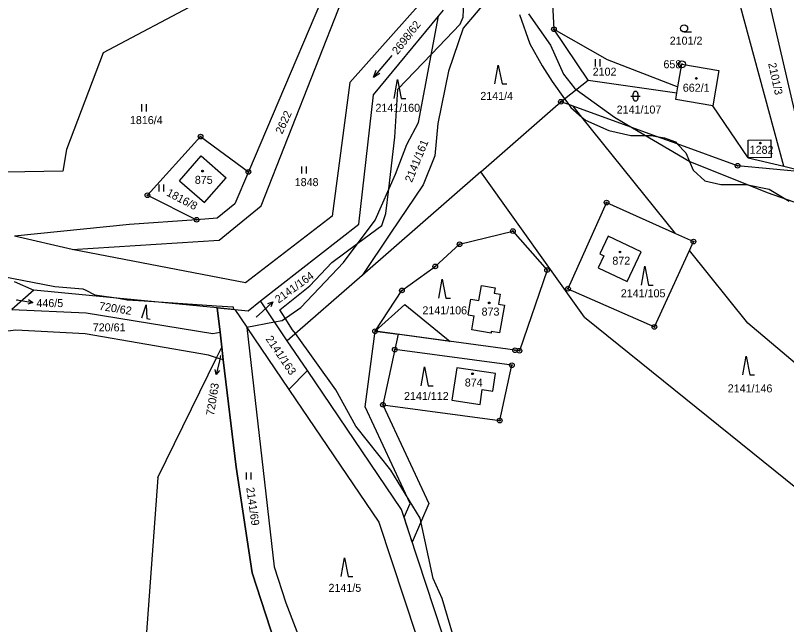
# Model space of a CAD drawing. Extents: x -439246 to -433691, y -1130252 to -1121148.
# Drawn here: x -435788.8 to -435625, y -1124319.6 to -1124190.1 of the extents above; entities that cross this region are included whole.
import ezdxf

# ---------------------------------------------------------------- set-up
doc = ezdxf.new("R2010")
doc.units = 0
for name, color, linetype in [('Vrstva 1', 7, 'Continuous'), ('Vrstva 16', 7, 'Continuous'), ('Vrstva 17', 7, 'Continuous'), ('Vrstva 18', 7, 'Continuous'), ('Vrstva 19', 7, 'Continuous'), ('Vrstva 24', 7, 'Continuous'), ('Vrstva 25', 7, 'Continuous'), ('Vrstva 3', 7, 'Continuous'), ('Vrstva 30', 7, 'Continuous'), ('Vrstva 37', 7, 'Continuous'), ('Vrstva 4', 7, 'Continuous'), ('Vrstva 52', 7, 'Continuous'), ('Vrstva 6', 7, 'Continuous')]:
    doc.layers.add(name, color=color, linetype=linetype)

msp = doc.modelspace()

# ---------------------------------------------------------------- linework, layer by layer
at = {"layer": 'Vrstva 1'}
for p, q in [((-435687.77, -1124185.75), (-435693.71, -1124192.81)), ((-435674.89, -1124184.39), (-435674.44, -1124193.08)), ((-435698.93, -1124190.31), (-435697.88, -1124189.04)), ((-435712.77, -1124207), (-435698.93, -1124190.31)), ((-435703.19, -1124212.91), (-435698.93, -1124190.31)), ((-435693.71, -1124192.81), (-435696.81, -1124201.99)), ((-435696.81, -1124201.99), (-435699.1, -1124213.1)), ((-435705.65, -1124217.58), (-435703.19, -1124212.91)), ((-435699.1, -1124213.1), (-435699.73, -1124219.99)), ((-435708.12, -1124223.86), (-435705.65, -1124217.58)), ((-435699.73, -1124219.99), (-435702.21, -1124226.11)), ((-435712.42, -1124233.64), (-435708.12, -1124223.86)), ((-435702.21, -1124226.11), (-435709.12, -1124236.38)), ((-435719.13, -1124242.66), (-435712.42, -1124233.64)), ((-435709.12, -1124236.38), (-435715.2, -1124245.38)), ((-435694.49, -1124238.76), (-435683.16, -1124235.95)), ((-435683.16, -1124235.95), (-435675.91, -1124244.25)), ((-435699.66, -1124243.48), (-435694.49, -1124238.76)), ((-435728.18, -1124252.2), (-435719.13, -1124242.66)), ((-435706.72, -1124248.58), (-435699.66, -1124243.48)), ((-435675.91, -1124244.25), (-435681.76, -1124261.4)), ((-435784.88, -1124248.5), (-435789.59, -1124252.6)), ((-435712.43, -1124257.24), (-435706.72, -1124248.58)), ((-435733.78, -1124255.24), (-435736.78, -1124250.81)), ((-435789.59, -1124252.6), (-435773.76, -1124253.36)), ((-435745.35, -1124257.42), (-435745.96, -1124252.3)), ((-435742.19, -1124252.64), (-435739.68, -1124256.35)), ((-435732.17, -1124254.94), (-435728.18, -1124252.2)), ((-435773.76, -1124253.36), (-435746.85, -1124257.7)), ((-435739.68, -1124256.35), (-435733.78, -1124255.24)), ((-435733.78, -1124255.24), (-435732.17, -1124254.94)), ((-435731.07, -1124259.25), (-435733.78, -1124255.24)), ((-435788.71, -1124257.01), (-435795.68, -1124257.9)), ((-435773.97, -1124257.77), (-435788.71, -1124257.01)), ((-435747.77, -1124262.32), (-435773.97, -1124257.77)), ((-435746.85, -1124257.7), (-435745.35, -1124257.42)), ((-435744.97, -1124260.62), (-435745.35, -1124257.42)), ((-435739.63, -1124256.43), (-435730.71, -1124269.61)), ((-435682.7, -1124261.27), (-435712.43, -1124257.24)), ((-435726.8, -1124265.56), (-435731.07, -1124259.25)), ((-435746.08, -1124262.88), (-435744.97, -1124260.62)), ((-435744.65, -1124263.34), (-435744.97, -1124260.62)), ((-435746.08, -1124262.88), (-435747.77, -1124262.32)), ((-435708.24, -1124261.15), (-435710.75, -1124272.88)), ((-435683.37, -1124264.46), (-435708.24, -1124261.15)), ((-435681.76, -1124261.4), (-435682.7, -1124261.27)), ((-435758.55, -1124288.33), (-435746.08, -1124262.88)), ((-435744.65, -1124263.34), (-435746.08, -1124262.88)), ((-435741.95, -1124286.16), (-435744.65, -1124263.34)), ((-435726.8, -1124265.56), (-435730.71, -1124269.61)), ((-435706.81, -1124295.12), (-435726.8, -1124265.56)), ((-435685.94, -1124276.24), (-435683.37, -1124264.46)), ((-435730.71, -1124269.61), (-435711.64, -1124297.81)), ((-435710.75, -1124272.88), (-435685.94, -1124276.24))]:
    msp.add_line(p, q, dxfattribs=at)
for points in [[(-435717.55, -1124172.19), (-435739.32, -1124223.4)], [(-435736.58, -1124230.59), (-435713.65, -1124172.19)], [(-435749.57, -1124187.19), (-435770.16, -1124198.11)], [(-435620.81, -1124221.23), (-435628.97, -1124186.08)], [(-435702.7, -1124187.46), (-435717.75, -1124204.42)], [(-435625.62, -1124222.2), (-435634.98, -1124187.65)], [(-435667.17, -1124203.86), (-435674.44, -1124193.08)], [(-435674.44, -1124193.08), (-435663.12, -1124199.48)], [(-435770.16, -1124198.11), (-435777.92, -1124218.64)], [(-435663.12, -1124199.48), (-435648.13, -1124205.34)], [(-435648.13, -1124205.34), (-435647.31, -1124200.52)], [(-435647.31, -1124200.52), (-435639.42, -1124201.86)], [(-435639.42, -1124201.86), (-435640.69, -1124209.35)], [(-435717.75, -1124204.42), (-435721.57, -1124232.81)], [(-435672.17, -1124207.84), (-435667.17, -1124203.86)], [(-435667.17, -1124203.86), (-435648.34, -1124206.61)], [(-435648.34, -1124206.61), (-435648.13, -1124205.34)], [(-435715.84, -1124234.49), (-435712.77, -1124207)], [(-435648.58, -1124208.02), (-435648.34, -1124206.61)], [(-435672.97, -1124208.48), (-435672.17, -1124207.84)], [(-435671.29, -1124209.09), (-435672.97, -1124208.48)], [(-435640.69, -1124209.35), (-435648.58, -1124208.02)], [(-435670.39, -1124209.41), (-435671.29, -1124209.09)], [(-435652.66, -1124215.84), (-435670.39, -1124209.41)], [(-435668.53, -1124211.72), (-435670.39, -1124209.41)], [(-435633.17, -1124220.38), (-435640.69, -1124209.35)], [(-435648.61, -1124236.48), (-435668.53, -1124211.72)], [(-435749.47, -1124215.89), (-435760.75, -1124228.34)], [(-435749.47, -1124215.89), (-435739.32, -1124223.4)], [(-435648.25, -1124217.44), (-435652.66, -1124215.84)], [(-435633.21, -1124216.66), (-435628.36, -1124216.6)], [(-435633.17, -1124220.38), (-435633.21, -1124216.66)], [(-435628.36, -1124216.6), (-435628.32, -1124220.33)], [(-435635.44, -1124222.09), (-435648.25, -1124217.44)], [(-435777.92, -1124218.64), (-435778.75, -1124223.22)], [(-435753.94, -1124225.27), (-435749.33, -1124220)], [(-435749.33, -1124220), (-435744.05, -1124224.61)], [(-435628.32, -1124220.33), (-435633.17, -1124220.38)], [(-435633.17, -1124220.38), (-435625.62, -1124222.2)], [(-435778.75, -1124223.22), (-435803.09, -1124223.63)], [(-435739.32, -1124223.4), (-435742.19, -1124230.17)], [(-435620.29, -1124223.48), (-435635.44, -1124222.09)], [(-435625.62, -1124222.2), (-435620.29, -1124223.48)], [(-435748.66, -1124229.88), (-435744.05, -1124224.61)], [(-435753.94, -1124225.27), (-435748.66, -1124229.88)], [(-435760.75, -1124228.34), (-435750.31, -1124233.54)], [(-435663.26, -1124229.89), (-435671.46, -1124248.2)], [(-435663.26, -1124229.89), (-435648.61, -1124236.48)], [(-435742.19, -1124230.17), (-435745.94, -1124233.24)], [(-435745.52, -1124237.92), (-435736.58, -1124230.59)], [(-435745.94, -1124233.24), (-435750.31, -1124233.54)], [(-435721.57, -1124232.81), (-435739.96, -1124246.98)], [(-435764.56, -1124234.54), (-435788.98, -1124237.02)], [(-435750.31, -1124233.54), (-435764.56, -1124234.54)], [(-435736.78, -1124250.81), (-435715.84, -1124234.49)], [(-435648.61, -1124236.48), (-435644.81, -1124238.19)], [(-435776.76, -1124239.88), (-435788.98, -1124237.02)], [(-435776.76, -1124239.88), (-435745.52, -1124237.92)], [(-435662.94, -1124237.01), (-435664.72, -1124240.79)], [(-435655.89, -1124240.34), (-435662.94, -1124237.01)], [(-435645.69, -1124240.11), (-435644.81, -1124238.19)], [(-435739.96, -1124246.98), (-435776.76, -1124239.88)], [(-435663.82, -1124241.22), (-435665.02, -1124243.77)], [(-435664.72, -1124240.79), (-435663.82, -1124241.22)], [(-435658.87, -1124246.67), (-435655.89, -1124240.34)], [(-435653.12, -1124256.33), (-435645.69, -1124240.11)], [(-435633.28, -1124255.54), (-435645.69, -1124240.11)], [(-435665.02, -1124243.77), (-435658.87, -1124246.67)], [(-435789.04, -1124246.68), (-435784.88, -1124248.5)], [(-435690.36, -1124250.72), (-435689.81, -1124247.5)], [(-435689.81, -1124247.5), (-435686.93, -1124247.99)], [(-435686.93, -1124247.99), (-435687.13, -1124249.13)], [(-435745.96, -1124252.3), (-435784.88, -1124248.5)], [(-435687.13, -1124249.13), (-435685.84, -1124249.35)], [(-435685.84, -1124249.35), (-435686.2, -1124251.49)], [(-435671.46, -1124248.2), (-435653.12, -1124256.33)], [(-435739.38, -1124252.9), (-435736.78, -1124250.81)], [(-435692.67, -1124253.75), (-435692.1, -1124250.43)], [(-435692.1, -1124250.43), (-435690.36, -1124250.72)], [(-435745.96, -1124252.3), (-435742.19, -1124252.64)], [(-435742.19, -1124252.64), (-435739.38, -1124252.9)], [(-435686.2, -1124251.49), (-435684.96, -1124251.7)], [(-435684.96, -1124251.7), (-435685.98, -1124257.61)], [(-435692.67, -1124253.75), (-435691.35, -1124253.98)], [(-435691.86, -1124256.96), (-435691.35, -1124253.98)], [(-435605.44, -1124279.04), (-435633.28, -1124255.54)], [(-435739.68, -1124256.35), (-435739.63, -1124256.43)], [(-435739.63, -1124256.43), (-435733.86, -1124307.28)], [(-435687.8, -1124257.66), (-435691.86, -1124256.96)], [(-435687.74, -1124257.31), (-435687.8, -1124257.66)], [(-435685.98, -1124257.61), (-435687.74, -1124257.31)], [(-435695.06, -1124264.99), (-435696.09, -1124271.91)], [(-435686.84, -1124266.22), (-435695.06, -1124264.99)], [(-435687.4, -1124269.95), (-435686.84, -1124266.22)], [(-435690.14, -1124272.8), (-435689.66, -1124269.61)], [(-435689.66, -1124269.61), (-435687.4, -1124269.95)], [(-435696.09, -1124271.91), (-435690.14, -1124272.8)], [(-435738.5, -1124308.58), (-435741.95, -1124286.16)], [(-435696.33, -1124327.02), (-435706.81, -1124295.12)], [(-435711.64, -1124297.81), (-435700.95, -1124330.17)], [(-435733.86, -1124307.28), (-435731.38, -1124314.94)], [(-435728.91, -1124338.21), (-435738.5, -1124308.58)], [(-435731.38, -1124314.94), (-435723.08, -1124336.53)]]:
    msp.add_lwpolyline(points, dxfattribs=at)
at = {"layer": 'Vrstva 16'}
for p, q in [((-435788.04, -1124250.67), (-435785.08, -1124251.14)), ((-435736.34, -1124253.05), (-435734.13, -1124251.02)), ((-435745.48, -1124263.51), (-435746.15, -1124266.43))]:
    msp.add_line(p, q, dxfattribs=at)
for points in [[(-435788.6, -1124250.59), (-435788.04, -1124250.67)], [(-435785.99, -1124250.49), (-435785.08, -1124251.14), (-435786.14, -1124251.48)], [(-435735.21, -1124251.33), (-435734.13, -1124251.02), (-435734.53, -1124252.06)], [(-435737.67, -1124254.28), (-435736.34, -1124253.05)], [(-435745.23, -1124262.41), (-435745.48, -1124263.51)], [(-435745.44, -1124265.57), (-435746.15, -1124266.43), (-435746.41, -1124265.35)]]:
    msp.add_lwpolyline(points, dxfattribs=at)
at = {"layer": 'Vrstva 24'}
for centre, radius in [((-435674.44, -1124193.08), 0.5), ((-435674.44, -1124193.08), 0.1), ((-435647.27, -1124200.51), 0.75), ((-435647.27, -1124200.51), 0.1), ((-435672.97, -1124208.48), 0.5), ((-435672.97, -1124208.48), 0.1), ((-435749.47, -1124215.89), 0.5), ((-435749.47, -1124215.89), 0.1), ((-435635.44, -1124222.09), 0.5), ((-435739.32, -1124223.4), 0.5), ((-435739.32, -1124223.4), 0.1), ((-435635.44, -1124222.09), 0.1), ((-435760.75, -1124228.34), 0.5), ((-435760.75, -1124228.34), 0.1), ((-435663.26, -1124229.89), 0.5), ((-435663.26, -1124229.89), 0.1), ((-435750.31, -1124233.54), 0.5), ((-435750.31, -1124233.54), 0.1), ((-435683.16, -1124235.95), 0.5), ((-435683.16, -1124235.95), 0.1), ((-435644.81, -1124238.19), 0.5), ((-435644.81, -1124238.19), 0.1), ((-435694.49, -1124238.76), 0.5), ((-435694.49, -1124238.76), 0.1), ((-435699.66, -1124243.48), 0.5), ((-435699.66, -1124243.48), 0.1), ((-435675.91, -1124244.25), 0.5), ((-435675.91, -1124244.25), 0.1), ((-435671.46, -1124248.2), 0.5), ((-435706.72, -1124248.58), 0.5), ((-435706.72, -1124248.58), 0.1), ((-435671.46, -1124248.2), 0.1), ((-435653.12, -1124256.33), 0.5), ((-435712.43, -1124257.24), 0.5), ((-435712.43, -1124257.24), 0.1), ((-435653.12, -1124256.33), 0.1), ((-435708.24, -1124261.15), 0.5), ((-435708.24, -1124261.15), 0.1), ((-435682.7, -1124261.27), 0.5), ((-435681.76, -1124261.4), 0.5), ((-435682.7, -1124261.27), 0.1), ((-435681.76, -1124261.4), 0.1), ((-435683.37, -1124264.46), 0.5), ((-435683.37, -1124264.46), 0.1), ((-435710.75, -1124272.88), 0.5), ((-435710.75, -1124272.88), 0.1), ((-435685.94, -1124276.24), 0.5), ((-435685.94, -1124276.24), 0.1)]:
    msp.add_circle(centre, radius, dxfattribs=at)
at = {"layer": 'Vrstva 25'}
for p, q in [((-435646.8, -1124193.65), (-435645.2, -1124193.65)), ((-435665.65, -1124200.96), (-435665.65, -1124199.46)), ((-435664.65, -1124200.96), (-435664.65, -1124199.46)), ((-435657.6, -1124207.79), (-435657.6, -1124206.79)), ((-435656.6, -1124206.79), (-435656.6, -1124207.79)), ((-435658.1, -1124207.29), (-435656.1, -1124207.29)), ((-435761.94, -1124210.52), (-435761.94, -1124209.02)), ((-435760.94, -1124210.52), (-435760.94, -1124209.02)), ((-435727.99, -1124223.71), (-435727.99, -1124222.21)), ((-435726.99, -1124223.71), (-435726.99, -1124222.21)), ((-435758.3, -1124227.57), (-435758.3, -1124226.07)), ((-435757.3, -1124227.57), (-435757.3, -1124226.07)), ((-435739.71, -1124288.78), (-435739.71, -1124287.28)), ((-435738.71, -1124288.78), (-435738.71, -1124287.28))]:
    msp.add_line(p, q, dxfattribs=at)
for points in [[(-435708.89, -1124198.65), (-435712.75, -1124203.25), (-435711.4, -1124202.42)], [(-435712.75, -1124203.25), (-435712.17, -1124201.78)], [(-435686.97, -1124204.69), (-435686.27, -1124200.69), (-435685.47, -1124204.69), (-435684.47, -1124204.69)], [(-435708.38, -1124207.76), (-435707.68, -1124203.76), (-435706.88, -1124207.76), (-435705.88, -1124207.76)], [(-435655.84, -1124247.44), (-435655.14, -1124243.44), (-435654.34, -1124247.44), (-435653.34, -1124247.44)], [(-435698.91, -1124250.19), (-435698.21, -1124246.19), (-435697.41, -1124250.19), (-435696.41, -1124250.19)], [(-435761.96, -1124254.38), (-435761, -1124251.62), (-435760.89, -1124254.55), (-435760.18, -1124254.67)], [(-435634.34, -1124266.52), (-435633.64, -1124262.52), (-435632.84, -1124266.52), (-435631.84, -1124266.52)], [(-435702.62, -1124268.84), (-435701.92, -1124264.84), (-435701.12, -1124268.84), (-435700.12, -1124268.84)], [(-435719.65, -1124309.39), (-435718.95, -1124305.39), (-435718.15, -1124309.39), (-435717.15, -1124309.39)]]:
    msp.add_lwpolyline(points, dxfattribs=at)
for centre, radius in [((-435646.8, -1124192.9), 0.75), ((-435644.2, -1124203.53), 0.175), ((-435630.61, -1124217.27), 0.175), ((-435749.06, -1124223.22), 0.175), ((-435660.41, -1124240.4), 0.175), ((-435688.18, -1124251.22), 0.175), ((-435691.73, -1124266.29), 0.175)]:
    msp.add_circle(centre, radius, dxfattribs=at)
for centre, start, end in [((-435657.1, -1124206.79), 0, 180), ((-435657.1, -1124207.79), 180, 0)]:
    msp.add_arc(centre, 0.5, start, end, dxfattribs=at)
at = {"layer": 'Vrstva 3'}
for points in [[(-435648.13, -1124205.34), (-435647.31, -1124200.52)], [(-435647.31, -1124200.52), (-435639.42, -1124201.86)], [(-435639.42, -1124201.86), (-435640.69, -1124209.35)], [(-435648.34, -1124206.61), (-435648.13, -1124205.34)], [(-435648.58, -1124208.02), (-435648.34, -1124206.61)], [(-435640.69, -1124209.35), (-435648.58, -1124208.02)], [(-435633.21, -1124216.66), (-435628.36, -1124216.6)], [(-435633.17, -1124220.38), (-435633.21, -1124216.66)], [(-435628.36, -1124216.6), (-435628.32, -1124220.33)], [(-435753.94, -1124225.27), (-435749.33, -1124220)], [(-435749.33, -1124220), (-435744.05, -1124224.61)], [(-435628.32, -1124220.33), (-435633.17, -1124220.38)], [(-435748.66, -1124229.88), (-435744.05, -1124224.61)], [(-435753.94, -1124225.27), (-435748.66, -1124229.88)], [(-435662.94, -1124237.01), (-435664.72, -1124240.79)], [(-435655.89, -1124240.34), (-435662.94, -1124237.01)], [(-435663.82, -1124241.22), (-435665.02, -1124243.77)], [(-435664.72, -1124240.79), (-435663.82, -1124241.22)], [(-435658.87, -1124246.67), (-435655.89, -1124240.34)], [(-435665.02, -1124243.77), (-435658.87, -1124246.67)], [(-435690.36, -1124250.72), (-435689.81, -1124247.5)], [(-435689.81, -1124247.5), (-435686.93, -1124247.99)], [(-435686.93, -1124247.99), (-435687.13, -1124249.13)], [(-435687.13, -1124249.13), (-435685.84, -1124249.35)], [(-435685.84, -1124249.35), (-435686.2, -1124251.49)], [(-435692.67, -1124253.75), (-435692.1, -1124250.43)], [(-435692.1, -1124250.43), (-435690.36, -1124250.72)], [(-435686.2, -1124251.49), (-435684.96, -1124251.7)], [(-435684.96, -1124251.7), (-435685.98, -1124257.61)], [(-435692.67, -1124253.75), (-435691.35, -1124253.98)], [(-435691.86, -1124256.96), (-435691.35, -1124253.98)], [(-435687.8, -1124257.66), (-435691.86, -1124256.96)], [(-435687.74, -1124257.31), (-435687.8, -1124257.66)], [(-435685.98, -1124257.61), (-435687.74, -1124257.31)], [(-435695.06, -1124264.99), (-435696.09, -1124271.91)], [(-435686.84, -1124266.22), (-435695.06, -1124264.99)], [(-435687.4, -1124269.95), (-435686.84, -1124266.22)], [(-435690.14, -1124272.8), (-435689.66, -1124269.61)], [(-435689.66, -1124269.61), (-435687.4, -1124269.95)], [(-435696.09, -1124271.91), (-435690.14, -1124272.8)]]:
    msp.add_lwpolyline(points, dxfattribs=at)
at = {"layer": 'Vrstva 30'}
for points in [[(-435706.08, -1124251.59), (-435696.48, -1124259.4), (-435712.43, -1124257.24), (-435706.08, -1124251.59)], [(-435701.04, -1124293.83), (-435704.53, -1124302.06), (-435706.28, -1124296.74), (-435705, -1124293.86), (-435714.5, -1124273.28), (-435712.43, -1124257.24), (-435707.54, -1124257.9), (-435708.24, -1124261.15), (-435710.75, -1124272.88), (-435701.04, -1124293.83)]]:
    msp.add_lwpolyline(points, dxfattribs=at)
at = {"layer": 'Vrstva 37'}
for centre in [(-435644.2, -1124203.53), (-435630.61, -1124217.27), (-435749.06, -1124223.22), (-435660.41, -1124240.4), (-435688.18, -1124251.22), (-435691.73, -1124266.29)]:
    msp.add_circle(centre, 0.175, dxfattribs=at)
at = {"layer": 'Vrstva 4'}
for points in [[(-435681.76, -1124189.95), (-435679.56, -1124196.17)], [(-435679.56, -1124196.17), (-435676.95, -1124200.82)], [(-435676.95, -1124200.82), (-435674.79, -1124204.17)], [(-435674.79, -1124204.17), (-435672.17, -1124207.84)], [(-435672.17, -1124207.84), (-435671.29, -1124209.09)], [(-435671.29, -1124209.09), (-435670.86, -1124209.69)], [(-435670.86, -1124209.69), (-435668.53, -1124211.72)], [(-435668.53, -1124211.72), (-435667.73, -1124212.42)], [(-435667.73, -1124212.42), (-435662.79, -1124214.59)], [(-435662.79, -1124214.59), (-435658.09, -1124215.66)], [(-435658.09, -1124215.66), (-435653.72, -1124215.66)], [(-435653.72, -1124215.66), (-435652.66, -1124215.84)], [(-435652.66, -1124215.84), (-435650.96, -1124216.14)], [(-435650.96, -1124216.14), (-435648.65, -1124217.02)], [(-435648.65, -1124217.02), (-435648.25, -1124217.44)], [(-435648.25, -1124217.44), (-435646.45, -1124219.36)], [(-435646.45, -1124219.36), (-435644.87, -1124223.02)], [(-435644.87, -1124223.02), (-435642.38, -1124225.25)], [(-435642.38, -1124225.25), (-435638.98, -1124226.05)], [(-435638.98, -1124226.05), (-435633.64, -1124226.05)], [(-435633.64, -1124226.05), (-435628.76, -1124227.08)], [(-435628.76, -1124227.08), (-435624.47, -1124229.62)]]:
    msp.add_lwpolyline(points, dxfattribs=at)
at = {"layer": 'Vrstva 52'}
for points in [[(-435716.51, -1124277.38), (-435720.77, -1124269.71), (-435729.35, -1124257.74), (-435729.93, -1124256.93), (-435731.51, -1124254.49), (-435732.67, -1124252.7), (-435726.31, -1124247.56), (-435721.62, -1124242.66), (-435716.08, -1124238.56), (-435710.97, -1124234.78), (-435710.12, -1124232.22), (-435709.5, -1124227), (-435708.2, -1124216.03), (-435707.56, -1124205.81), (-435700.45, -1124198.35), (-435694.35, -1124191.96), (-435693.71, -1124190.47), (-435693.4, -1124184.22)], [(-435679.87, -1124189.83), (-435675.18, -1124196.43), (-435672.41, -1124202.61), (-435670.07, -1124205.59), (-435669.69, -1124205.87), (-435661.55, -1124211.77), (-435657.77, -1124213.99), (-435645.57, -1124221.14), (-435629.17, -1124227.75), (-435617.66, -1124231.8)], [(-435791.73, -1124245.51), (-435780.42, -1124247.77), (-435774.45, -1124248.2), (-435773.99, -1124248.43), (-435771.9, -1124249.48), (-435766.94, -1124250.25), (-435765.08, -1124250.54), (-435761.48, -1124250.78), (-435746.12, -1124251.82), (-435742.58, -1124252.06), (-435742.52, -1124252.61), (-435745.96, -1124252.3), (-435745.35, -1124257.42), (-435744.97, -1124260.62), (-435744.65, -1124263.34), (-435741.95, -1124286.16), (-435738.5, -1124308.58), (-435728.91, -1124338.21)], [(-435693.68, -1124329.33), (-435698.19, -1124314.02), (-435700.1, -1124309.76), (-435702.87, -1124296.98), (-435709.05, -1124286.76), (-435716.51, -1124277.38)]]:
    msp.add_lwpolyline(points, dxfattribs=at)
at = {"layer": 'Vrstva 6'}
for p, q in [((-435689.99, -1124223.35), (-435715.2, -1124245.38)), ((-435715.2, -1124245.38), (-435731.07, -1124259.25))]:
    msp.add_line(p, q, dxfattribs=at)
for points in [[(-435689.99, -1124223.35), (-435672.97, -1124208.48)], [(-435667.98, -1124254.22), (-435689.99, -1124223.35)], [(-435667.98, -1124254.22), (-435622.73, -1124290.74)], [(-435758.55, -1124288.33), (-435763.27, -1124353.16)]]:
    msp.add_lwpolyline(points, dxfattribs=at)

# ---------------------------------------------------------------- texts
at = {"layer": 'Vrstva 16'}
for s, rotation, p in [('2698/62', 52.1513, (-435707.65, -1124198.59)), ('2141/164', 36, (-435732.91, -1124251.39)), ('720/63', 81, (-435746.65, -1124275.26))]:
    msp.add_text(s, height=1.7, rotation=rotation, dxfattribs=at).set_placement(p)
msp.add_text('446/5', height=1.7, dxfattribs=at).set_placement((-435784.33, -1124252.11))
at = {"layer": 'Vrstva 17'}
msp.add_text('658', height=1.7, dxfattribs=at).set_placement((-435651.19, -1124201.36))
at = {"layer": 'Vrstva 18'}
for s, height, p in [('2101/2', 1.7, (-435649.86, -1124196.35)), ('2102', 1.7, (-435666.22, -1124202.94)), ('2141/4', 1.7, (-435690.08, -1124208.09)), ('2141/160', 1.7, (-435712.35, -1124210.61)), ('2141/107', 1.7, (-435661.12, -1124210.99)), ('1816/4', 1.7, (-435764.48, -1124213.22)), ('1848', 1.7, (-435729.49, -1124226.41)), ('2141/105', 1.7, (-435660.25, -1124250.03)), ('446/5', 0.1, (-435788.6, -1124250.59)), ('2141/106', 1.7, (-435702.37, -1124253.65)), ('2141/164', 0.1, (-435737.67, -1124254.28)), ('720/61', 1.7, (-435772.37, -1124257.27)), ('720/63', 0.1, (-435745.23, -1124262.41)), ('2141/146', 1.7, (-435637.54, -1124270.24)), ('2141/112', 1.7, (-435706.28, -1124271.86)), ('2141/5', 1.7, (-435722.31, -1124312.62))]:
    msp.add_text(s, height=height, dxfattribs=at).set_placement(p)
for s, rotation, p in [('2101/3', 282.3518, (-435628.97, -1124200.36)), ('2622', 65.6327, (-435732.14, -1124215.49)), ('2141/161', 67.9408, (-435704.61, -1124225.75)), ('1816/8', 332.2749, (-435756.87, -1124228.33)), ('720/62', 350.8384, (-435771.12, -1124252.67)), ('2141/163', 304.075, (-435735.75, -1124258.88)), ('2141/69', 278.0104, (-435739.78, -1124290.5))]:
    msp.add_text(s, height=1.7, rotation=rotation, dxfattribs=at).set_placement(p)
at = {"layer": 'Vrstva 19'}
for s, p in [('662/1', (-435647.08, -1124206.35)), ('1282', (-435632.88, -1124219.54)), ('875', (-435750.7, -1124225.92)), ('872', (-435662.04, -1124243.1)), ('873', (-435689.81, -1124253.92)), ('874', (-435693.37, -1124268.99))]:
    msp.add_text(s, height=1.7, dxfattribs=at).set_placement(p)

doc.saveas('drawing.dxf')
